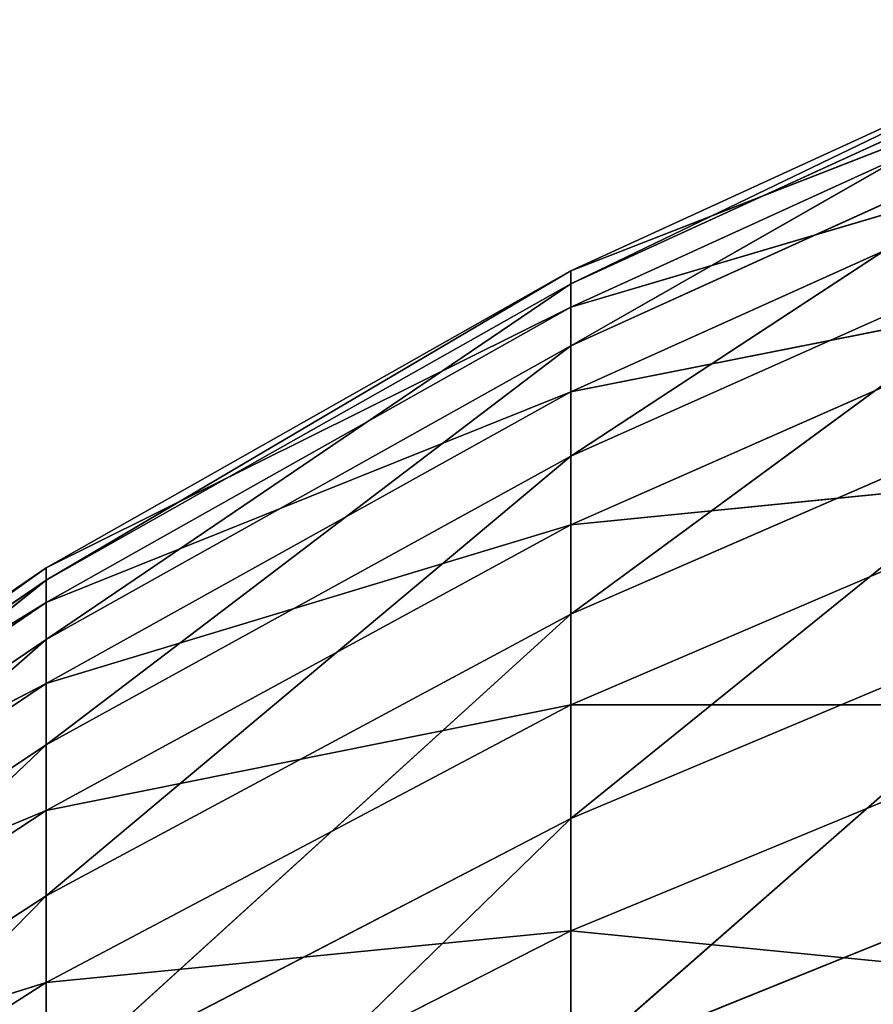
# Model space of a CAD drawing. Header units: centimetres. Extents: x 0.1 to 30.7, y 2.5 to 15.3.
# Tile 366 of 656: x 0.3077 to 0.365, y 4.1184 to 4.1845. Entities that reach past the tile are written whole.
import ezdxf

# ---------------------------------------------------------------- set-up
doc = ezdxf.new("R2010")
doc.units = ezdxf.units.CM
doc.header["$LTSCALE"] = 2.54
doc.layers.get('0').update_dxf_attribs({"color": 13})

# ---------------------------------------------------------------- blocks, each defined once
blk = doc.blocks.new('09-002-0300-W-00-00.STL')
at = {"color": 0}
for p, q in [((0.344673, 4.167595, 41.869876), (0.381438, 4.184461, 41.869531)), ((0.344673, 4.167595, 41.869876), (0.381438, 4.184461, 41.869531)), ((0.344673, 4.166727, 41.908109), (0.381438, 4.184461, 41.869531)), ((0.344673, 4.166727, 41.908109), (0.381438, 4.184461, 41.869531)), ((0.344673, 4.166727, 41.908109), (0.381438, 4.183559, 41.909216)), ((0.344673, 4.166727, 41.908109), (0.381438, 4.183559, 41.909216)), ((0.344673, 4.162575, 41.946124), (0.381438, 4.183559, 41.909216)), ((0.344673, 4.162575, 41.946124), (0.381438, 4.183559, 41.909216)), ((0.344673, 4.165174, 41.831708), (0.381438, 4.181948, 41.829916)), ((0.344673, 4.165174, 41.831708), (0.381438, 4.181948, 41.829916)), ((0.344673, 4.167595, 41.869876), (0.381438, 4.181948, 41.829916)), ((0.344673, 4.167595, 41.869876), (0.381438, 4.181948, 41.829916)), ((0.344673, 4.162575, 41.946124), (0.381438, 4.17925, 41.948676)), ((0.344673, 4.162575, 41.946124), (0.381438, 4.17925, 41.948676)), ((0.344673, 4.15517, 41.983643), (0.381438, 4.17925, 41.948676)), ((0.344673, 4.15517, 41.983643), (0.381438, 4.17925, 41.948676)), ((0.344673, 4.159481, 41.793893), (0.381438, 4.176038, 41.790665)), ((0.344673, 4.159481, 41.793893), (0.381438, 4.176038, 41.790665)), ((0.344673, 4.165174, 41.831708), (0.381438, 4.176038, 41.790665)), ((0.344673, 4.165174, 41.831708), (0.381438, 4.176038, 41.790665)), ((0.344673, 4.15517, 41.983643), (0.381438, 4.171564, 41.987619)), ((0.344673, 4.15517, 41.983643), (0.381438, 4.171564, 41.987619)), ((0.344673, 4.144567, 42.020386), (0.381438, 4.171564, 41.987619)), ((0.344673, 4.144567, 42.020386), (0.381438, 4.171564, 41.987619)), ((0.309475, 4.147663, 41.870279), (0.344673, 4.167595, 41.869876)), ((0.309475, 4.147663, 41.870279), (0.344673, 4.167595, 41.869876)), ((0.309475, 4.146833, 41.906799), (0.344673, 4.167595, 41.869876)), ((0.309475, 4.146833, 41.906799), (0.344673, 4.167595, 41.869876)), ((0.344673, 4.165174, 41.831708), (0.344673, 4.167595, 41.869876)), ((0.344673, 4.167595, 41.869876), (0.344673, 4.166727, 41.908109)), ((0.344673, 4.165174, 41.831708), (0.344673, 4.167595, 41.869876)), ((0.344673, 4.167595, 41.869876), (0.344673, 4.166727, 41.908109)), ((0.309475, 4.146833, 41.906799), (0.344673, 4.166727, 41.908109)), ((0.309475, 4.146833, 41.906799), (0.344673, 4.166727, 41.908109)), ((0.309475, 4.142868, 41.943109), (0.344673, 4.166727, 41.908109)), ((0.309475, 4.142868, 41.943109), (0.344673, 4.166727, 41.908109)), ((0.344673, 4.150557, 41.756705), (0.381438, 4.166776, 41.752069)), ((0.344673, 4.150557, 41.756705), (0.381438, 4.166776, 41.752069)), ((0.344673, 4.159481, 41.793893), (0.381438, 4.166776, 41.752069)), ((0.344673, 4.159481, 41.793893), (0.381438, 4.166776, 41.752069)), ((0.344673, 4.166727, 41.908109), (0.344673, 4.162575, 41.946124)), ((0.344673, 4.166727, 41.908109), (0.344673, 4.162575, 41.946124)), ((0.309475, 4.14535, 41.833826), (0.344673, 4.165174, 41.831708)), ((0.309475, 4.14535, 41.833826), (0.344673, 4.165174, 41.831708)), ((0.309475, 4.147663, 41.870279), (0.344673, 4.165174, 41.831708)), ((0.309475, 4.147663, 41.870279), (0.344673, 4.165174, 41.831708)), ((0.344673, 4.159481, 41.793893), (0.344673, 4.165174, 41.831708)), ((0.344673, 4.159481, 41.793893), (0.344673, 4.165174, 41.831708)), ((0.309475, 4.142868, 41.943109), (0.344673, 4.162575, 41.946124)), ((0.309475, 4.142868, 41.943109), (0.344673, 4.162575, 41.946124)), ((0.309475, 4.135795, 41.978946), (0.344673, 4.162575, 41.946124)), ((0.309475, 4.135795, 41.978946), (0.344673, 4.162575, 41.946124)), ((0.344673, 4.162575, 41.946124), (0.344673, 4.15517, 41.983643)), ((0.344673, 4.162575, 41.946124), (0.344673, 4.15517, 41.983643)), ((0.344673, 4.144567, 42.020386), (0.381438, 4.160559, 42.025757)), ((0.344673, 4.144567, 42.020386), (0.381438, 4.160559, 42.025757)), ((0.344673, 4.130845, 42.056082), (0.381438, 4.160559, 42.025757)), ((0.344673, 4.130845, 42.056082), (0.381438, 4.160559, 42.025757)), ((0.309475, 4.139912, 41.797705), (0.344673, 4.159481, 41.793893)), ((0.309475, 4.139912, 41.797705), (0.344673, 4.159481, 41.793893)), ((0.309475, 4.14535, 41.833826), (0.344673, 4.159481, 41.793893)), ((0.309475, 4.14535, 41.833826), (0.344673, 4.159481, 41.793893)), ((0.344673, 4.150557, 41.756705), (0.344673, 4.159481, 41.793893)), ((0.344673, 4.150557, 41.756705), (0.344673, 4.159481, 41.793893)), ((0.309475, 4.135795, 41.978946), (0.344673, 4.15517, 41.983643)), ((0.309475, 4.135795, 41.978946), (0.344673, 4.15517, 41.983643)), ((0.309475, 4.125668, 42.014041), (0.344673, 4.15517, 41.983643)), ((0.309475, 4.125668, 42.014041), (0.344673, 4.15517, 41.983643)), ((0.344673, 4.15517, 41.983643), (0.344673, 4.144567, 42.020386)), ((0.344673, 4.15517, 41.983643), (0.344673, 4.144567, 42.020386)), ((0.344673, 4.13847, 41.720422), (0.381438, 4.154231, 41.714407)), ((0.344673, 4.13847, 41.720422), (0.381438, 4.154231, 41.714407)), ((0.344673, 4.150557, 41.756705), (0.381438, 4.154231, 41.714407)), ((0.344673, 4.150557, 41.756705), (0.381438, 4.154231, 41.714407)), ((0.309475, 4.13139, 41.762189), (0.344673, 4.150557, 41.756705)), ((0.309475, 4.13139, 41.762189), (0.344673, 4.150557, 41.756705)), ((0.309475, 4.139912, 41.797705), (0.344673, 4.150557, 41.756705)), ((0.309475, 4.139912, 41.797705), (0.344673, 4.150557, 41.756705)), ((0.344673, 4.13847, 41.720422), (0.344673, 4.150557, 41.756705)), ((0.344673, 4.13847, 41.720422), (0.344673, 4.150557, 41.756705)), ((0.276102, 4.124809, 41.870746), (0.309475, 4.147663, 41.870279)), ((0.276102, 4.124809, 41.870746), (0.309475, 4.147663, 41.870279)), ((0.276102, 4.124024, 41.905295), (0.309475, 4.147663, 41.870279)), ((0.276102, 4.124024, 41.905295), (0.309475, 4.147663, 41.870279)), ((0.309475, 4.14535, 41.833826), (0.309475, 4.147663, 41.870279)), ((0.309475, 4.147663, 41.870279), (0.309475, 4.146833, 41.906799)), ((0.309475, 4.14535, 41.833826), (0.309475, 4.147663, 41.870279)), ((0.309475, 4.147663, 41.870279), (0.309475, 4.146833, 41.906799)), ((0.276102, 4.124024, 41.905295), (0.309475, 4.146833, 41.906799)), ((0.276102, 4.124024, 41.905295), (0.309475, 4.146833, 41.906799)), ((0.276102, 4.120272, 41.939651), (0.309475, 4.146833, 41.906799)), ((0.276102, 4.120272, 41.939651), (0.309475, 4.146833, 41.906799)), ((0.309475, 4.146833, 41.906799), (0.309475, 4.142868, 41.943109)), ((0.309475, 4.146833, 41.906799), (0.309475, 4.142868, 41.943109)), ((0.344673, 4.130845, 42.056082), (0.381438, 4.146316, 42.062808)), ((0.344673, 4.130845, 42.056082), (0.381438, 4.146316, 42.062808)), ((0.344673, 4.114106, 42.090466), (0.381438, 4.146316, 42.062808)), ((0.344673, 4.114106, 42.090466), (0.381438, 4.146316, 42.062808)), ((0.276102, 4.122621, 41.836255), (0.309475, 4.14535, 41.833826)), ((0.276102, 4.122621, 41.836255), (0.309475, 4.14535, 41.833826)), ((0.276102, 4.124809, 41.870746), (0.309475, 4.14535, 41.833826)), ((0.276102, 4.124809, 41.870746), (0.309475, 4.14535, 41.833826)), ((0.309475, 4.139912, 41.797705), (0.309475, 4.14535, 41.833826)), ((0.309475, 4.139912, 41.797705), (0.309475, 4.14535, 41.833826)), ((0.309475, 4.125668, 42.014041), (0.344673, 4.144567, 42.020386)), ((0.309475, 4.125668, 42.014041), (0.344673, 4.144567, 42.020386)), ((0.309475, 4.112562, 42.048135), (0.344673, 4.144567, 42.020386)), ((0.309475, 4.112562, 42.048135), (0.344673, 4.144567, 42.020386)), ((0.344673, 4.144567, 42.020386), (0.344673, 4.130845, 42.056082)), ((0.344673, 4.144567, 42.020386), (0.344673, 4.130845, 42.056082)), ((0.276102, 4.120272, 41.939651), (0.309475, 4.142868, 41.943109)), ((0.276102, 4.120272, 41.939651), (0.309475, 4.142868, 41.943109)), ((0.276102, 4.11358, 41.97356), (0.309475, 4.142868, 41.943109)), ((0.276102, 4.11358, 41.97356), (0.309475, 4.142868, 41.943109)), ((0.309475, 4.142868, 41.943109), (0.309475, 4.135795, 41.978946)), ((0.309475, 4.142868, 41.943109), (0.309475, 4.135795, 41.978946)), ((0.276102, 4.117476, 41.802078), (0.309475, 4.139912, 41.797705)), ((0.276102, 4.117476, 41.802078), (0.309475, 4.139912, 41.797705)), ((0.276102, 4.122621, 41.836255), (0.309475, 4.139912, 41.797705)), ((0.276102, 4.122621, 41.836255), (0.309475, 4.139912, 41.797705)), ((0.309475, 4.13139, 41.762189), (0.309475, 4.139912, 41.797705)), ((0.309475, 4.13139, 41.762189), (0.309475, 4.139912, 41.797705)), ((0.309475, 4.119845, 41.727533), (0.344673, 4.13847, 41.720422)), ((0.309475, 4.119845, 41.727533), (0.344673, 4.13847, 41.720422)), ((0.309475, 4.13139, 41.762189), (0.344673, 4.13847, 41.720422)), ((0.309475, 4.13139, 41.762189), (0.344673, 4.13847, 41.720422)), ((0.344673, 4.123309, 41.685315), (0.381438, 4.138494, 41.677966)), ((0.344673, 4.123309, 41.685315), (0.381438, 4.138494, 41.677966)), ((0.344673, 4.13847, 41.720422), (0.381438, 4.138494, 41.677966)), ((0.344673, 4.13847, 41.720422), (0.381438, 4.138494, 41.677966)), ((0.344673, 4.123309, 41.685315), (0.344673, 4.13847, 41.720422)), ((0.344673, 4.123309, 41.685315), (0.344673, 4.13847, 41.720422)), ((0.276102, 4.11358, 41.97356), (0.309475, 4.135795, 41.978946)), ((0.276102, 4.11358, 41.97356), (0.309475, 4.135795, 41.978946)), ((0.276102, 4.103999, 42.006763), (0.309475, 4.135795, 41.978946)), ((0.276102, 4.103999, 42.006763), (0.309475, 4.135795, 41.978946)), ((0.309475, 4.135795, 41.978946), (0.309475, 4.125668, 42.014041)), ((0.309475, 4.135795, 41.978946), (0.309475, 4.125668, 42.014041)), ((0.276102, 4.109412, 41.768472), (0.309475, 4.13139, 41.762189)), ((0.276102, 4.109412, 41.768472), (0.309475, 4.13139, 41.762189)), ((0.276102, 4.117476, 41.802078), (0.309475, 4.13139, 41.762189)), ((0.276102, 4.117476, 41.802078), (0.309475, 4.13139, 41.762189)), ((0.309475, 4.119845, 41.727533), (0.309475, 4.13139, 41.762189)), ((0.309475, 4.119845, 41.727533), (0.309475, 4.13139, 41.762189)), ((0.309475, 4.112562, 42.048135), (0.344673, 4.130845, 42.056082)), ((0.309475, 4.112562, 42.048135), (0.344673, 4.130845, 42.056082)), ((0.309475, 4.096573, 42.080978), (0.344673, 4.130845, 42.056082)), ((0.309475, 4.096573, 42.080978), (0.344673, 4.130845, 42.056082)), ((0.344673, 4.130845, 42.056082), (0.344673, 4.114106, 42.090466)), ((0.344673, 4.130845, 42.056082), (0.344673, 4.114106, 42.090466)), ((0.344673, 4.114106, 42.090466), (0.381438, 4.128941, 42.098495)), ((0.344673, 4.114106, 42.090466), (0.381438, 4.128941, 42.098495)), ((0.276102, 4.103999, 42.006763), (0.309475, 4.125668, 42.014041)), ((0.276102, 4.103999, 42.006763), (0.309475, 4.125668, 42.014041)), ((0.276102, 4.091598, 42.039023), (0.309475, 4.125668, 42.014041)), ((0.276102, 4.091598, 42.039023), (0.309475, 4.125668, 42.014041)), ((0.309475, 4.125668, 42.014041), (0.309475, 4.112562, 42.048135)), ((0.309475, 4.125668, 42.014041), (0.309475, 4.112562, 42.048135)), ((0.309475, 4.105364, 41.693997), (0.344673, 4.123309, 41.685315)), ((0.309475, 4.105364, 41.693997), (0.344673, 4.123309, 41.685315)), ((0.309475, 4.119845, 41.727533), (0.344673, 4.123309, 41.685315)), ((0.309475, 4.119845, 41.727533), (0.344673, 4.123309, 41.685315)), ((0.344673, 4.105186, 41.651639), (0.344673, 4.123309, 41.685315)), ((0.344673, 4.123309, 41.685315), (0.381438, 4.119683, 41.643015)), ((0.344673, 4.123309, 41.685315), (0.381438, 4.119683, 41.643015)), ((0.344673, 4.105186, 41.651639), (0.344673, 4.123309, 41.685315)), ((0.276102, 4.098489, 41.735684), (0.309475, 4.119845, 41.727533)), ((0.276102, 4.098489, 41.735684), (0.309475, 4.119845, 41.727533)), ((0.276102, 4.109412, 41.768472), (0.309475, 4.119845, 41.727533)), ((0.276102, 4.109412, 41.768472), (0.309475, 4.119845, 41.727533)), ((0.309475, 4.105364, 41.693997), (0.309475, 4.119845, 41.727533)), ((0.309475, 4.105364, 41.693997), (0.309475, 4.119845, 41.727533))]:
    blk.add_line(p, q, dxfattribs=at)
mesh = blk.add_polyface(dxfattribs=at)
corners = [(0.344673, 4.167595, 41.869876), (0.381438, 4.184461, 41.869531), (0.381438, 4.181948, 41.829916)]
mesh.append_faces([[corners[k] for k in face] for face in [(0, 1, 2)]], dxfattribs={"color": 0})
mesh = blk.add_polyface(dxfattribs=at)
corners = [(0.344673, 4.166727, 41.908109), (0.381438, 4.184461, 41.869531), (0.344673, 4.167595, 41.869876)]
mesh.append_faces([[corners[k] for k in face] for face in [(0, 1, 2)]], dxfattribs={"color": 0})
mesh = blk.add_polyface(dxfattribs=at)
corners = [(0.381438, 4.183559, 41.909216), (0.381438, 4.184461, 41.869531), (0.344673, 4.166727, 41.908109)]
mesh.append_faces([[corners[k] for k in face] for face in [(0, 1, 2)]], dxfattribs={"color": 0})
mesh = blk.add_polyface(dxfattribs=at)
corners = [(0.344673, 4.162575, 41.946124), (0.381438, 4.183559, 41.909216), (0.344673, 4.166727, 41.908109)]
mesh.append_faces([[corners[k] for k in face] for face in [(0, 1, 2)]], dxfattribs={"color": 0})
mesh = blk.add_polyface(dxfattribs=at)
corners = [(0.381438, 4.17925, 41.948676), (0.381438, 4.183559, 41.909216), (0.344673, 4.162575, 41.946124)]
mesh.append_faces([[corners[k] for k in face] for face in [(0, 1, 2)]], dxfattribs={"color": 0})
mesh = blk.add_polyface(dxfattribs=at)
corners = [(0.344673, 4.165174, 41.831708), (0.381438, 4.181948, 41.829916), (0.381438, 4.176038, 41.790665)]
mesh.append_faces([[corners[k] for k in face] for face in [(0, 1, 2)]], dxfattribs={"color": 0})
mesh = blk.add_polyface(dxfattribs=at)
corners = [(0.344673, 4.167595, 41.869876), (0.381438, 4.181948, 41.829916), (0.344673, 4.165174, 41.831708)]
mesh.append_faces([[corners[k] for k in face] for face in [(0, 1, 2)]], dxfattribs={"color": 0})
mesh = blk.add_polyface(dxfattribs=at)
corners = [(0.344673, 4.15517, 41.983643), (0.381438, 4.17925, 41.948676), (0.344673, 4.162575, 41.946124)]
mesh.append_faces([[corners[k] for k in face] for face in [(0, 1, 2)]], dxfattribs={"color": 0})
mesh = blk.add_polyface(dxfattribs=at)
corners = [(0.381438, 4.171564, 41.987619), (0.381438, 4.17925, 41.948676), (0.344673, 4.15517, 41.983643)]
mesh.append_faces([[corners[k] for k in face] for face in [(0, 1, 2)]], dxfattribs={"color": 0})
mesh = blk.add_polyface(dxfattribs=at)
corners = [(0.344673, 4.159481, 41.793893), (0.381438, 4.176038, 41.790665), (0.381438, 4.166776, 41.752069)]
mesh.append_faces([[corners[k] for k in face] for face in [(0, 1, 2)]], dxfattribs={"color": 0})
mesh = blk.add_polyface(dxfattribs=at)
corners = [(0.344673, 4.165174, 41.831708), (0.381438, 4.176038, 41.790665), (0.344673, 4.159481, 41.793893)]
mesh.append_faces([[corners[k] for k in face] for face in [(0, 1, 2)]], dxfattribs={"color": 0})
mesh = blk.add_polyface(dxfattribs=at)
corners = [(0.344673, 4.144567, 42.020386), (0.381438, 4.171564, 41.987619), (0.344673, 4.15517, 41.983643)]
mesh.append_faces([[corners[k] for k in face] for face in [(0, 1, 2)]], dxfattribs={"color": 0})
mesh = blk.add_polyface(dxfattribs=at)
corners = [(0.381438, 4.160559, 42.025757), (0.381438, 4.171564, 41.987619), (0.344673, 4.144567, 42.020386)]
mesh.append_faces([[corners[k] for k in face] for face in [(0, 1, 2)]], dxfattribs={"color": 0})
mesh = blk.add_polyface(dxfattribs=at)
corners = [(0.309475, 4.147663, 41.870279), (0.344673, 4.167595, 41.869876), (0.344673, 4.165174, 41.831708)]
mesh.append_faces([[corners[k] for k in face] for face in [(0, 1, 2)]], dxfattribs={"color": 0})
mesh = blk.add_polyface(dxfattribs=at)
corners = [(0.309475, 4.146833, 41.906799), (0.344673, 4.167595, 41.869876), (0.309475, 4.147663, 41.870279)]
mesh.append_faces([[corners[k] for k in face] for face in [(0, 1, 2)]], dxfattribs={"color": 0})
mesh = blk.add_polyface(dxfattribs=at)
corners = [(0.344673, 4.166727, 41.908109), (0.344673, 4.167595, 41.869876), (0.309475, 4.146833, 41.906799)]
mesh.append_faces([[corners[k] for k in face] for face in [(0, 1, 2)]], dxfattribs={"color": 0})
mesh = blk.add_polyface(dxfattribs=at)
corners = [(0.309475, 4.142868, 41.943109), (0.344673, 4.166727, 41.908109), (0.309475, 4.146833, 41.906799)]
mesh.append_faces([[corners[k] for k in face] for face in [(0, 1, 2)]], dxfattribs={"color": 0})
mesh = blk.add_polyface(dxfattribs=at)
corners = [(0.344673, 4.162575, 41.946124), (0.344673, 4.166727, 41.908109), (0.309475, 4.142868, 41.943109)]
mesh.append_faces([[corners[k] for k in face] for face in [(0, 1, 2)]], dxfattribs={"color": 0})
mesh = blk.add_polyface(dxfattribs=at)
corners = [(0.344673, 4.150557, 41.756705), (0.381438, 4.166776, 41.752069), (0.381438, 4.154231, 41.714407)]
mesh.append_faces([[corners[k] for k in face] for face in [(0, 1, 2)]], dxfattribs={"color": 0})
mesh = blk.add_polyface(dxfattribs=at)
corners = [(0.344673, 4.159481, 41.793893), (0.381438, 4.166776, 41.752069), (0.344673, 4.150557, 41.756705)]
mesh.append_faces([[corners[k] for k in face] for face in [(0, 1, 2)]], dxfattribs={"color": 0})
mesh = blk.add_polyface(dxfattribs=at)
corners = [(0.309475, 4.14535, 41.833826), (0.344673, 4.165174, 41.831708), (0.344673, 4.159481, 41.793893)]
mesh.append_faces([[corners[k] for k in face] for face in [(0, 1, 2)]], dxfattribs={"color": 0})
mesh = blk.add_polyface(dxfattribs=at)
corners = [(0.309475, 4.147663, 41.870279), (0.344673, 4.165174, 41.831708), (0.309475, 4.14535, 41.833826)]
mesh.append_faces([[corners[k] for k in face] for face in [(0, 1, 2)]], dxfattribs={"color": 0})
mesh = blk.add_polyface(dxfattribs=at)
corners = [(0.309475, 4.135795, 41.978946), (0.344673, 4.162575, 41.946124), (0.309475, 4.142868, 41.943109)]
mesh.append_faces([[corners[k] for k in face] for face in [(0, 1, 2)]], dxfattribs={"color": 0})
mesh = blk.add_polyface(dxfattribs=at)
corners = [(0.344673, 4.15517, 41.983643), (0.344673, 4.162575, 41.946124), (0.309475, 4.135795, 41.978946)]
mesh.append_faces([[corners[k] for k in face] for face in [(0, 1, 2)]], dxfattribs={"color": 0})
mesh = blk.add_polyface(dxfattribs=at)
corners = [(0.344673, 4.130845, 42.056082), (0.381438, 4.160559, 42.025757), (0.344673, 4.144567, 42.020386)]
mesh.append_faces([[corners[k] for k in face] for face in [(0, 1, 2)]], dxfattribs={"color": 0})
mesh = blk.add_polyface(dxfattribs=at)
corners = [(0.381438, 4.146316, 42.062808), (0.381438, 4.160559, 42.025757), (0.344673, 4.130845, 42.056082)]
mesh.append_faces([[corners[k] for k in face] for face in [(0, 1, 2)]], dxfattribs={"color": 0})
mesh = blk.add_polyface(dxfattribs=at)
corners = [(0.309475, 4.139912, 41.797705), (0.344673, 4.159481, 41.793893), (0.344673, 4.150557, 41.756705)]
mesh.append_faces([[corners[k] for k in face] for face in [(0, 1, 2)]], dxfattribs={"color": 0})
mesh = blk.add_polyface(dxfattribs=at)
corners = [(0.309475, 4.14535, 41.833826), (0.344673, 4.159481, 41.793893), (0.309475, 4.139912, 41.797705)]
mesh.append_faces([[corners[k] for k in face] for face in [(0, 1, 2)]], dxfattribs={"color": 0})
mesh = blk.add_polyface(dxfattribs=at)
corners = [(0.309475, 4.125668, 42.014041), (0.344673, 4.15517, 41.983643), (0.309475, 4.135795, 41.978946)]
mesh.append_faces([[corners[k] for k in face] for face in [(0, 1, 2)]], dxfattribs={"color": 0})
mesh = blk.add_polyface(dxfattribs=at)
corners = [(0.344673, 4.144567, 42.020386), (0.344673, 4.15517, 41.983643), (0.309475, 4.125668, 42.014041)]
mesh.append_faces([[corners[k] for k in face] for face in [(0, 1, 2)]], dxfattribs={"color": 0})
mesh = blk.add_polyface(dxfattribs=at)
corners = [(0.344673, 4.13847, 41.720422), (0.381438, 4.154231, 41.714407), (0.381438, 4.138494, 41.677966)]
mesh.append_faces([[corners[k] for k in face] for face in [(0, 1, 2)]], dxfattribs={"color": 0})
mesh = blk.add_polyface(dxfattribs=at)
corners = [(0.344673, 4.150557, 41.756705), (0.381438, 4.154231, 41.714407), (0.344673, 4.13847, 41.720422)]
mesh.append_faces([[corners[k] for k in face] for face in [(0, 1, 2)]], dxfattribs={"color": 0})
mesh = blk.add_polyface(dxfattribs=at)
corners = [(0.309475, 4.13139, 41.762189), (0.344673, 4.150557, 41.756705), (0.344673, 4.13847, 41.720422)]
mesh.append_faces([[corners[k] for k in face] for face in [(0, 1, 2)]], dxfattribs={"color": 0})
mesh = blk.add_polyface(dxfattribs=at)
corners = [(0.309475, 4.139912, 41.797705), (0.344673, 4.150557, 41.756705), (0.309475, 4.13139, 41.762189)]
mesh.append_faces([[corners[k] for k in face] for face in [(0, 1, 2)]], dxfattribs={"color": 0})
mesh = blk.add_polyface(dxfattribs=at)
corners = [(0.276102, 4.124809, 41.870746), (0.309475, 4.147663, 41.870279), (0.309475, 4.14535, 41.833826)]
mesh.append_faces([[corners[k] for k in face] for face in [(0, 1, 2)]], dxfattribs={"color": 0})
mesh = blk.add_polyface(dxfattribs=at)
corners = [(0.276102, 4.124024, 41.905295), (0.309475, 4.147663, 41.870279), (0.276102, 4.124809, 41.870746)]
mesh.append_faces([[corners[k] for k in face] for face in [(0, 1, 2)]], dxfattribs={"color": 0})
mesh = blk.add_polyface(dxfattribs=at)
corners = [(0.309475, 4.146833, 41.906799), (0.309475, 4.147663, 41.870279), (0.276102, 4.124024, 41.905295)]
mesh.append_faces([[corners[k] for k in face] for face in [(0, 1, 2)]], dxfattribs={"color": 0})
mesh = blk.add_polyface(dxfattribs=at)
corners = [(0.276102, 4.120272, 41.939651), (0.309475, 4.146833, 41.906799), (0.276102, 4.124024, 41.905295)]
mesh.append_faces([[corners[k] for k in face] for face in [(0, 1, 2)]], dxfattribs={"color": 0})
mesh = blk.add_polyface(dxfattribs=at)
corners = [(0.309475, 4.142868, 41.943109), (0.309475, 4.146833, 41.906799), (0.276102, 4.120272, 41.939651)]
mesh.append_faces([[corners[k] for k in face] for face in [(0, 1, 2)]], dxfattribs={"color": 0})
mesh = blk.add_polyface(dxfattribs=at)
corners = [(0.344673, 4.114106, 42.090466), (0.381438, 4.146316, 42.062808), (0.344673, 4.130845, 42.056082)]
mesh.append_faces([[corners[k] for k in face] for face in [(0, 1, 2)]], dxfattribs={"color": 0})
mesh = blk.add_polyface(dxfattribs=at)
corners = [(0.381438, 4.128941, 42.098495), (0.381438, 4.146316, 42.062808), (0.344673, 4.114106, 42.090466)]
mesh.append_faces([[corners[k] for k in face] for face in [(0, 1, 2)]], dxfattribs={"color": 0})
mesh = blk.add_polyface(dxfattribs=at)
corners = [(0.276102, 4.122621, 41.836255), (0.309475, 4.14535, 41.833826), (0.309475, 4.139912, 41.797705)]
mesh.append_faces([[corners[k] for k in face] for face in [(0, 1, 2)]], dxfattribs={"color": 0})
mesh = blk.add_polyface(dxfattribs=at)
corners = [(0.276102, 4.124809, 41.870746), (0.309475, 4.14535, 41.833826), (0.276102, 4.122621, 41.836255)]
mesh.append_faces([[corners[k] for k in face] for face in [(0, 1, 2)]], dxfattribs={"color": 0})
mesh = blk.add_polyface(dxfattribs=at)
corners = [(0.309475, 4.112562, 42.048135), (0.344673, 4.144567, 42.020386), (0.309475, 4.125668, 42.014041)]
mesh.append_faces([[corners[k] for k in face] for face in [(0, 1, 2)]], dxfattribs={"color": 0})
mesh = blk.add_polyface(dxfattribs=at)
corners = [(0.344673, 4.130845, 42.056082), (0.344673, 4.144567, 42.020386), (0.309475, 4.112562, 42.048135)]
mesh.append_faces([[corners[k] for k in face] for face in [(0, 1, 2)]], dxfattribs={"color": 0})
mesh = blk.add_polyface(dxfattribs=at)
corners = [(0.276102, 4.11358, 41.97356), (0.309475, 4.142868, 41.943109), (0.276102, 4.120272, 41.939651)]
mesh.append_faces([[corners[k] for k in face] for face in [(0, 1, 2)]], dxfattribs={"color": 0})
mesh = blk.add_polyface(dxfattribs=at)
corners = [(0.309475, 4.135795, 41.978946), (0.309475, 4.142868, 41.943109), (0.276102, 4.11358, 41.97356)]
mesh.append_faces([[corners[k] for k in face] for face in [(0, 1, 2)]], dxfattribs={"color": 0})
mesh = blk.add_polyface(dxfattribs=at)
corners = [(0.276102, 4.117476, 41.802078), (0.309475, 4.139912, 41.797705), (0.309475, 4.13139, 41.762189)]
mesh.append_faces([[corners[k] for k in face] for face in [(0, 1, 2)]], dxfattribs={"color": 0})
mesh = blk.add_polyface(dxfattribs=at)
corners = [(0.276102, 4.122621, 41.836255), (0.309475, 4.139912, 41.797705), (0.276102, 4.117476, 41.802078)]
mesh.append_faces([[corners[k] for k in face] for face in [(0, 1, 2)]], dxfattribs={"color": 0})
mesh = blk.add_polyface(dxfattribs=at)
corners = [(0.309475, 4.119845, 41.727533), (0.344673, 4.13847, 41.720422), (0.344673, 4.123309, 41.685315)]
mesh.append_faces([[corners[k] for k in face] for face in [(0, 1, 2)]], dxfattribs={"color": 0})
mesh = blk.add_polyface(dxfattribs=at)
corners = [(0.309475, 4.13139, 41.762189), (0.344673, 4.13847, 41.720422), (0.309475, 4.119845, 41.727533)]
mesh.append_faces([[corners[k] for k in face] for face in [(0, 1, 2)]], dxfattribs={"color": 0})
mesh = blk.add_polyface(dxfattribs=at)
corners = [(0.344673, 4.123309, 41.685315), (0.381438, 4.138494, 41.677966), (0.381438, 4.119683, 41.643015)]
mesh.append_faces([[corners[k] for k in face] for face in [(0, 1, 2)]], dxfattribs={"color": 0})
mesh = blk.add_polyface(dxfattribs=at)
corners = [(0.344673, 4.13847, 41.720422), (0.381438, 4.138494, 41.677966), (0.344673, 4.123309, 41.685315)]
mesh.append_faces([[corners[k] for k in face] for face in [(0, 1, 2)]], dxfattribs={"color": 0})
mesh = blk.add_polyface(dxfattribs=at)
corners = [(0.276102, 4.103999, 42.006763), (0.309475, 4.135795, 41.978946), (0.276102, 4.11358, 41.97356)]
mesh.append_faces([[corners[k] for k in face] for face in [(0, 1, 2)]], dxfattribs={"color": 0})
mesh = blk.add_polyface(dxfattribs=at)
corners = [(0.309475, 4.125668, 42.014041), (0.309475, 4.135795, 41.978946), (0.276102, 4.103999, 42.006763)]
mesh.append_faces([[corners[k] for k in face] for face in [(0, 1, 2)]], dxfattribs={"color": 0})
mesh = blk.add_polyface(dxfattribs=at)
corners = [(0.276102, 4.109412, 41.768472), (0.309475, 4.13139, 41.762189), (0.309475, 4.119845, 41.727533)]
mesh.append_faces([[corners[k] for k in face] for face in [(0, 1, 2)]], dxfattribs={"color": 0})
mesh = blk.add_polyface(dxfattribs=at)
corners = [(0.276102, 4.117476, 41.802078), (0.309475, 4.13139, 41.762189), (0.276102, 4.109412, 41.768472)]
mesh.append_faces([[corners[k] for k in face] for face in [(0, 1, 2)]], dxfattribs={"color": 0})
mesh = blk.add_polyface(dxfattribs=at)
corners = [(0.309475, 4.096573, 42.080978), (0.344673, 4.130845, 42.056082), (0.309475, 4.112562, 42.048135)]
mesh.append_faces([[corners[k] for k in face] for face in [(0, 1, 2)]], dxfattribs={"color": 0})
mesh = blk.add_polyface(dxfattribs=at)
corners = [(0.344673, 4.114106, 42.090466), (0.344673, 4.130845, 42.056082), (0.309475, 4.096573, 42.080978)]
mesh.append_faces([[corners[k] for k in face] for face in [(0, 1, 2)]], dxfattribs={"color": 0})
mesh = blk.add_polyface(dxfattribs=at)
corners = [(0.344673, 4.094472, 42.123285), (0.381438, 4.128941, 42.098495), (0.344673, 4.114106, 42.090466)]
mesh.append_faces([[corners[k] for k in face] for face in [(0, 1, 2)]], dxfattribs={"color": 0})
mesh = blk.add_polyface(dxfattribs=at)
corners = [(0.381438, 4.108562, 42.132559), (0.381438, 4.128941, 42.098495), (0.344673, 4.094472, 42.123285)]
mesh.append_faces([[corners[k] for k in face] for face in [(0, 1, 2)]], dxfattribs={"color": 0})
mesh = blk.add_polyface(dxfattribs=at)
corners = [(0.276102, 4.091598, 42.039023), (0.309475, 4.125668, 42.014041), (0.276102, 4.103999, 42.006763)]
mesh.append_faces([[corners[k] for k in face] for face in [(0, 1, 2)]], dxfattribs={"color": 0})
mesh = blk.add_polyface(dxfattribs=at)
corners = [(0.309475, 4.112562, 42.048135), (0.309475, 4.125668, 42.014041), (0.276102, 4.091598, 42.039023)]
mesh.append_faces([[corners[k] for k in face] for face in [(0, 1, 2)]], dxfattribs={"color": 0})
mesh = blk.add_polyface(dxfattribs=at)
corners = [(0.309475, 4.105364, 41.693997), (0.344673, 4.123309, 41.685315), (0.344673, 4.105186, 41.651639)]
mesh.append_faces([[corners[k] for k in face] for face in [(0, 1, 2)]], dxfattribs={"color": 0})
mesh = blk.add_polyface(dxfattribs=at)
corners = [(0.309475, 4.119845, 41.727533), (0.344673, 4.123309, 41.685315), (0.309475, 4.105364, 41.693997)]
mesh.append_faces([[corners[k] for k in face] for face in [(0, 1, 2)]], dxfattribs={"color": 0})
mesh = blk.add_polyface(dxfattribs=at)
corners = [(0.344673, 4.123309, 41.685315), (0.381438, 4.119683, 41.643015), (0.344673, 4.105186, 41.651639)]
mesh.append_faces([[corners[k] for k in face] for face in [(0, 1, 2)]], dxfattribs={"color": 0})
mesh = blk.add_polyface(dxfattribs=at)
corners = [(0.276102, 4.098489, 41.735684), (0.309475, 4.119845, 41.727533), (0.309475, 4.105364, 41.693997)]
mesh.append_faces([[corners[k] for k in face] for face in [(0, 1, 2)]], dxfattribs={"color": 0})
mesh = blk.add_polyface(dxfattribs=at)
corners = [(0.276102, 4.109412, 41.768472), (0.309475, 4.119845, 41.727533), (0.276102, 4.098489, 41.735684)]
mesh.append_faces([[corners[k] for k in face] for face in [(0, 1, 2)]], dxfattribs={"color": 0})
mesh = blk.add_polyface(dxfattribs=at)
corners = [(0.344673, 4.105186, 41.651639), (0.381438, 4.119683, 41.643015), (0.381438, 4.097937, 41.609805)]
mesh.append_faces([[corners[k] for k in face] for face in [(0, 1, 2)]], dxfattribs={"color": 0})

msp = doc.modelspace()

# ---------------------------------------------------------------- block references
at = {"color": 0}
msp.add_blockref('09-002-0300-W-00-00.STL', (0, 0), dxfattribs=at)

doc.saveas('drawing.dxf')
